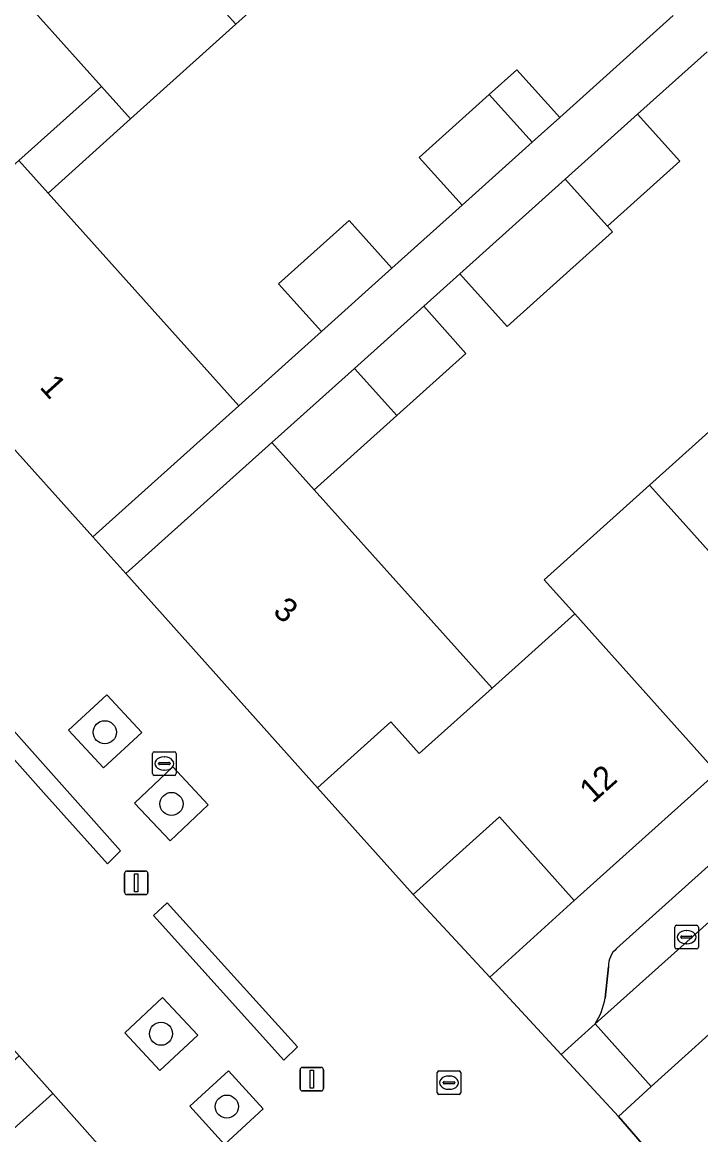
# Model space of a CAD drawing. Extents: x 162172 to 163187, y 382874 to 383685.
# Drawn here: x 162905.84 to 162934.6, y 383498.17 to 383545.28 of the extents above; entities that cross this region are included whole.
import ezdxf

# ---------------------------------------------------------------- set-up
doc = ezdxf.new("R2010")
doc.units = 0
for name, color, linetype in [('IMGEO_Berm_groen', 7, 'Continuous'), ('IMGEO_Boom', 7, 'Continuous'), ('IMGEO_Erf', 7, 'Continuous'), ('IMGEO_Groenvoorziening', 7, 'Continuous'), ('IMGEO_Haag', 7, 'Continuous'), ('IMGEO_Kolk', 7, 'Continuous'), ('IMGEO_Lichtmast', 7, 'Continuous'), ('IMGEO_Muur', 7, 'Continuous'), ('IMGEO_Pand', 7, 'Continuous'), ('IMGEO_Pand_nummerreeks', 7, 'Continuous'), ('IMGEO_Parkeervlak_open', 7, 'Continuous'), ('IMGEO_Rijbaan_lokaal_open', 7, 'Continuous'), ('IMGEO_Voetpad_open', 7, 'Continuous')]:
    doc.layers.add(name, color=color, linetype=linetype)

msp = doc.modelspace()

# ---------------------------------------------------------------- linework, layer by layer
at = {"layer": 'IMGEO_Berm_groen'}
msp.add_lwpolyline([(162936.375, 383503.711), (162932.497, 383500.214), (162931.114, 383498.94), (162933.856, 383495.782), (162936.485, 383495.643)], close=True, dxfattribs=at)
at = {"layer": 'IMGEO_Boom'}
for centre in [(162909.34, 383515.217), (162912.166, 383512.18), (162911.722, 383502.45), (162914.511, 383499.363)]:
    msp.add_circle(centre, 0.489, dxfattribs=at)
at = {"layer": 'IMGEO_Erf'}
for points in [[(162919.361, 383549.207), (162914.898, 383545.198), (162910.434, 383541.189), (162906.936, 383538.048), (162915.018, 383529.044), (162918.518, 383532.185), (162916.704, 383534.206), (162919.69, 383536.886), (162921.504, 383534.867), (162924.479, 383537.536), (162922.665, 383539.556), (162925.635, 383542.221), (162926.805, 383543.271), (162928.619, 383541.252), (162933.423, 383545.563)], [(162934.86, 383544.028), (162931.921, 383541.392), (162933.712, 383539.397), (162930.642, 383536.641), (162930.855, 383536.404), (162926.39, 383532.396), (162924.386, 383534.628), (162922.854, 383533.253), (162924.646, 383531.257), (162921.713, 383528.624), (162918.214, 383525.482), (162925.755, 383517.087), (162929.253, 383520.227), (162927.954, 383521.674), (162932.419, 383525.683), (162936.883, 383529.691)]]:
    msp.add_lwpolyline(points, dxfattribs=at)
for points in [[(162925.651, 383504.845), (162929.237, 383508.087), (162926.063, 383511.629), (162922.407, 383508.351)], [(162907.134, 383499.924), (162903.483, 383496.641), (162906.39, 383493.368), (162910.058, 383496.632)]]:
    msp.add_lwpolyline(points, close=True, dxfattribs=at)
at = {"layer": 'IMGEO_Groenvoorziening'}
for points in [[(162907.807, 383515.302), (162909.289, 383513.704), (162910.911, 383515.208), (162909.429, 383516.806)], [(162904.549, 383516.313), (162903.939, 383515.801), (162906.742, 383512.67), (162909.451, 383509.644), (162910.007, 383510.188)], [(162912.217, 383513.745), (162910.602, 383512.22), (162912.111, 383510.622), (162913.726, 383512.147)], [(162911.989, 383507.988), (162911.405, 383507.455), (162916.922, 383501.336), (162917.501, 383501.89)], [(162911.791, 383503.986), (162910.186, 383502.487), (162911.677, 383500.891), (162913.282, 383502.39)], [(162912.936, 383499.377), (162914.415, 383497.761), (162916.056, 383499.263), (162914.577, 383500.879)]]:
    msp.add_lwpolyline(points, close=True, dxfattribs=at)
at = {"layer": 'IMGEO_Haag'}
for points in [[(162904.549, 383516.313), (162903.939, 383515.801), (162906.742, 383512.67), (162909.451, 383509.644), (162910.007, 383510.188)], [(162911.989, 383507.988), (162911.405, 383507.455), (162916.922, 383501.336), (162917.501, 383501.89)]]:
    msp.add_lwpolyline(points, close=True, dxfattribs=at)
at = {"layer": 'IMGEO_Kolk'}
for p, q in [((162911.36, 383513.463), (162911.36, 383514.315)), ((162911.435, 383514.389), (162912.287, 383514.389)), ((162911.848, 383514.169), (162911.873, 383514.169)), ((162912.361, 383514.315), (162912.361, 383513.463)), ((162911.619, 383513.883), (162911.619, 383513.895)), ((162912.057, 383513.846), (162911.659, 383513.846)), ((162911.662, 383513.932), (162912.06, 383513.932)), ((162911.871, 383513.609), (162911.846, 383513.609)), ((162912.103, 383513.895), (162912.103, 383513.883)), ((162912.287, 383513.389), (162911.435, 383513.389)), ((162933.569, 383507.041), (162934.421, 383507.041)), ((162933.494, 383506.115), (162933.494, 383506.967)), ((162933.753, 383506.535), (162933.753, 383506.547)), ((162933.796, 383506.584), (162934.194, 383506.584)), ((162933.982, 383506.821), (162934.007, 383506.821)), ((162934.237, 383506.547), (162934.237, 383506.535)), ((162934.495, 383506.967), (162934.495, 383506.115)), ((162934.191, 383506.498), (162933.793, 383506.498)), ((162934.005, 383506.261), (162933.98, 383506.261)), ((162934.421, 383506.041), (162933.569, 383506.041)), ((162923.501, 383500.877), (162924.353, 383500.877)), ((162923.426, 383499.951), (162923.426, 383500.803)), ((162923.728, 383500.42), (162924.126, 383500.42)), ((162923.914, 383500.657), (162923.939, 383500.657)), ((162924.427, 383500.803), (162924.427, 383499.951)), ((162923.685, 383500.371), (162923.685, 383500.383)), ((162924.123, 383500.334), (162923.725, 383500.334)), ((162923.937, 383500.097), (162923.912, 383500.097)), ((162924.169, 383500.383), (162924.169, 383500.371)), ((162924.353, 383499.877), (162923.501, 383499.877))]:
    msp.add_line(p, q, dxfattribs=at)
for points in [[(162911.36, 383513.463), (162911.36, 383514.315)], [(162911.435, 383514.389), (162912.287, 383514.389)], [(162912.361, 383514.315), (162912.361, 383513.463)], [(162912.287, 383513.389), (162911.435, 383513.389)], [(162933.569, 383507.041), (162934.421, 383507.041)], [(162933.494, 383506.115), (162933.494, 383506.967)], [(162934.495, 383506.967), (162934.495, 383506.115)], [(162934.421, 383506.041), (162933.569, 383506.041)], [(162923.501, 383500.877), (162924.353, 383500.877)], [(162923.426, 383499.951), (162923.426, 383500.803)], [(162924.427, 383500.803), (162924.427, 383499.951)], [(162924.353, 383499.877), (162923.501, 383499.877)]]:
    msp.add_lwpolyline(points, dxfattribs=at)
for centre, radius, start, end in [((162911.437, 383514.313), 0.0765, 91.552, 178.448), ((162911.437, 383514.313), 0.0765, 91.552, 178.448), ((162912.285, 383514.313), 0.0765, 1.552, 88.448), ((162912.285, 383514.313), 0.0765, 1.552, 88.448), ((162911.659, 383513.892), 0.0403, 85.8775, 175.7526), ((162911.656, 383513.882), 0.0366, 178.938, 274.7102), ((162912.06, 383513.889), 0.043, 264.8664, 352.4533), ((162912.064, 383513.894), 0.0386, 1.7309, 96.639), ((162911.437, 383513.465), 0.0765, 181.552, 268.448), ((162911.437, 383513.465), 0.0765, 181.552, 268.448), ((162912.285, 383513.465), 0.0765, 271.552, 358.448), ((162912.285, 383513.465), 0.0765, 271.552, 358.448), ((162933.571, 383506.965), 0.0765, 91.552, 178.448), ((162933.571, 383506.965), 0.0765, 91.552, 178.448), ((162934.419, 383506.965), 0.0765, 1.552, 88.448), ((162934.419, 383506.965), 0.0765, 1.552, 88.448), ((162933.793, 383506.544), 0.0403, 85.8775, 175.7526), ((162933.79, 383506.534), 0.0366, 178.938, 274.7102), ((162934.194, 383506.541), 0.043, 264.8664, 352.4533), ((162934.198, 383506.546), 0.0386, 1.7309, 96.639), ((162933.571, 383506.117), 0.0765, 181.552, 268.448), ((162933.571, 383506.117), 0.0765, 181.552, 268.448), ((162934.419, 383506.117), 0.0765, 271.552, 358.448), ((162934.419, 383506.117), 0.0765, 271.552, 358.448), ((162923.503, 383500.801), 0.0765, 91.552, 178.448), ((162923.503, 383500.801), 0.0765, 91.552, 178.448), ((162924.351, 383500.801), 0.0765, 1.552, 88.448), ((162924.351, 383500.801), 0.0765, 1.552, 88.448), ((162923.725, 383500.38), 0.0403, 85.8775, 175.7526), ((162924.13, 383500.382), 0.0386, 1.7309, 96.639), ((162923.503, 383499.953), 0.0765, 181.552, 268.448), ((162923.503, 383499.953), 0.0765, 181.552, 268.448), ((162923.722, 383500.37), 0.0366, 178.938, 274.7102), ((162924.126, 383500.377), 0.043, 264.8664, 352.4533), ((162924.351, 383499.953), 0.0765, 271.552, 358.448), ((162924.351, 383499.953), 0.0765, 271.552, 358.448)]:
    msp.add_arc(centre, radius, start, end, dxfattribs=at)
for centre, major_axis, ratio, start_param, end_param in [((162911.847, 383513.889), (-0.387, 0.002), 0.722429, 4.712389, 7.853982), ((162911.872, 383513.889), (-0.39, 0.002), 0.717154, 1.570796, 4.712389), ((162933.981, 383506.541), (-0.387, 0.002), 0.722429, 4.712389, 7.853982), ((162934.006, 383506.541), (-0.39, 0.002), 0.717154, 1.570796, 4.712389), ((162923.913, 383500.377), (-0.387, 0.002), 0.722429, 4.712389, 7.853982), ((162923.938, 383500.377), (-0.39, 0.002), 0.717154, 1.570796, 4.712389)]:
    msp.add_ellipse(centre, major_axis=major_axis, ratio=ratio, start_param=start_param, end_param=end_param, dxfattribs=at)
at = {"layer": 'IMGEO_Lichtmast'}
for p, q in [((162910.176, 383508.44), (162910.176, 383509.24)), ((162910.176, 383509.24), (162910.176, 383508.44)), ((162910.276, 383509.34), (162911.066, 383509.34)), ((162911.066, 383509.34), (162910.276, 383509.34)), ((162911.166, 383509.24), (162911.166, 383508.44)), ((162911.166, 383508.44), (162911.166, 383509.24)), ((162911.066, 383508.34), (162910.276, 383508.34)), ((162910.276, 383508.34), (162911.066, 383508.34)), ((162917.616, 383500.126), (162917.616, 383500.926)), ((162917.616, 383500.926), (162917.616, 383500.126)), ((162917.716, 383501.026), (162918.506, 383501.026)), ((162918.506, 383501.026), (162917.716, 383501.026)), ((162918.606, 383500.926), (162918.606, 383500.126)), ((162918.606, 383500.126), (162918.606, 383500.926)), ((162918.506, 383500.026), (162917.716, 383500.026)), ((162917.716, 383500.026), (162918.506, 383500.026))]:
    msp.add_line(p, q, dxfattribs=at)
for points in [[(162910.596, 383509.215), (162910.746, 383509.215), (162910.746, 383508.465), (162910.596, 383508.465), (162910.596, 383509.215)], [(162918.036, 383500.901), (162918.186, 383500.901), (162918.186, 383500.151), (162918.036, 383500.151), (162918.036, 383500.901)]]:
    msp.add_lwpolyline(points, dxfattribs=at)
for centre, start, end in [((162910.276, 383509.24), 90, 180), ((162910.276, 383509.24), 90, 180), ((162911.066, 383509.24), 0, 90), ((162911.066, 383509.24), 360, 90), ((162910.276, 383508.44), 180, 270), ((162910.276, 383508.44), 180, 270), ((162911.066, 383508.44), 270, 0), ((162911.066, 383508.44), 270, 0), ((162917.716, 383500.926), 90, 180), ((162917.716, 383500.926), 90, 180), ((162918.506, 383500.926), 0, 90), ((162918.506, 383500.926), 360, 90), ((162917.716, 383500.126), 180, 270), ((162917.716, 383500.126), 180, 270), ((162918.506, 383500.126), 270, 0), ((162918.506, 383500.126), 270, 0)]:
    msp.add_arc(centre, 0.1, start, end, dxfattribs=at)
at = {"layer": 'IMGEO_Muur'}
msp.add_lwpolyline([(162929.237, 383508.087), (162925.651, 383504.845)], dxfattribs=at)
at = {"layer": 'IMGEO_Pand'}
for points in [[(162912.086, 383557.311), (162907.618, 383553.305), (162913.662, 383546.574), (162914.898, 383545.198), (162919.361, 383549.207), (162918.127, 383550.582)], [(162907.618, 383553.305), (162903.15, 383549.3), (162909.198, 383542.565), (162910.434, 383541.189), (162914.898, 383545.198), (162913.662, 383546.574)], [(162900.716, 383532.531), (162903.815, 383535.313), (162902.612, 383536.653), (162905.7, 383539.425), (162909.198, 383542.565), (162903.15, 383549.3), (162893.519, 383540.667), (162893.679, 383540.489), (162893.468, 383540.287), (162893.57, 383540.18), (162893.721, 383540.326), (162896.314, 383537.43), (162899.97, 383540.708), (162902.941, 383537.394), (162899.288, 383534.119)], [(162925.635, 383542.221), (162927.448, 383540.201), (162928.619, 383541.252), (162926.805, 383543.271)], [(162910.434, 383541.189), (162909.198, 383542.565), (162905.7, 383539.425), (162906.936, 383538.048)], [(162927.448, 383540.201), (162925.635, 383542.221), (162922.665, 383539.556), (162924.479, 383537.536)], [(162931.921, 383541.392), (162928.851, 383538.636), (162930.642, 383536.641), (162933.712, 383539.397)], [(162906.936, 383538.048), (162905.7, 383539.425), (162902.612, 383536.653), (162903.815, 383535.313), (162900.716, 383532.531), (162908.831, 383523.491), (162911.175, 383525.595), (162915.018, 383529.044)], [(162930.855, 383536.404), (162930.642, 383536.641), (162928.851, 383538.636), (162924.386, 383534.628), (162926.39, 383532.396)], [(162916.704, 383534.206), (162918.518, 383532.185), (162921.504, 383534.867), (162919.69, 383536.886)], [(162922.854, 383533.253), (162919.921, 383530.621), (162921.713, 383528.624), (162924.646, 383531.257)], [(162921.713, 383528.624), (162919.921, 383530.621), (162916.417, 383527.483), (162918.214, 383525.482)], [(162938.182, 383528.244), (162936.883, 383529.691), (162932.419, 383525.683), (162933.718, 383524.236), (162939.746, 383517.521), (162944.211, 383521.529)], [(162918.214, 383525.482), (162916.417, 383527.483), (162912.575, 383524.037), (162910.23, 383521.933), (162918.359, 383512.866), (162921.465, 383515.654), (162922.667, 383514.315), (162925.755, 383517.087)], [(162933.718, 383524.236), (162932.419, 383525.683), (162927.954, 383521.674), (162929.253, 383520.227), (162935.281, 383513.513), (162939.746, 383517.521)], [(162935.281, 383513.513), (162929.253, 383520.227), (162925.755, 383517.087), (162922.667, 383514.315), (162921.465, 383515.654), (162918.359, 383512.866), (162922.407, 383508.351), (162926.063, 383511.629), (162929.237, 383508.087)], [(162903.483, 383496.641), (162907.134, 383499.924), (162905.71, 383501.508), (162902.64, 383498.752), (162903.842, 383497.413), (162900.754, 383494.64), (162899.631, 383493.631), (162897.257, 383491.5), (162903.279, 383484.792), (162912.869, 383493.399), (162912.703, 383493.593), (162912.924, 383493.784), (162912.806, 383493.88), (162912.629, 383493.744), (162910.058, 383496.632), (162906.39, 383493.368)]]:
    msp.add_lwpolyline(points, close=True, dxfattribs=at)
at = {"layer": 'IMGEO_Parkeervlak_open'}
for points in [[(162930.121, 383502.868), (162962.857, 383532.136)], [(162959.3, 383531.436), (162931.03, 383506.054)], [(162930.684, 383505.282), (162930.543, 383503.958)]]:
    msp.add_lwpolyline(points, dxfattribs=at)
for centre, radius, start, end in [((162931.603, 383505.334), 0.92, 128.4994, 183.2181), ((162927.565, 383504.484), 3.024, 327.6932, 349.9783)]:
    msp.add_arc(centre, radius, start, end, dxfattribs=at)
at = {"layer": 'IMGEO_Rijbaan_lokaal_open'}
for points in [[(162933.856, 383495.782), (162931.114, 383498.94), (162928.679, 383501.572), (162925.651, 383504.845), (162922.407, 383508.351), (162918.359, 383512.866), (162910.23, 383521.933), (162908.831, 383523.491), (162900.716, 383532.531), (162899.288, 383534.119), (162896.314, 383537.43), (162893.721, 383540.326), (162893.57, 383540.18), (162893.468, 383540.287), (162893.679, 383540.489), (162893.519, 383540.667), (162880.733, 383529.18), (162883.967, 383525.707), (162888.051, 383521.16), (162896.157, 383512.134), (162897.564, 383510.568), (162905.71, 383501.508), (162907.134, 383499.924), (162910.058, 383496.632)], [(162962.857, 383532.136), (162930.121, 383502.868), (162932.497, 383500.214), (162936.375, 383503.711), (162945.503, 383511.977), (162963.246, 383527.952)]]:
    msp.add_lwpolyline(points, dxfattribs=at)
for points in [[(162907.807, 383515.302), (162909.429, 383516.806), (162910.911, 383515.208), (162909.289, 383513.704)], [(162903.939, 383515.801), (162904.549, 383516.313), (162910.007, 383510.188), (162909.451, 383509.644), (162906.742, 383512.67)], [(162912.217, 383513.745), (162913.726, 383512.147), (162912.111, 383510.622), (162910.602, 383512.22)], [(162911.989, 383507.988), (162917.501, 383501.89), (162916.922, 383501.336), (162911.405, 383507.455)], [(162911.791, 383503.986), (162913.282, 383502.39), (162911.677, 383500.891), (162910.186, 383502.487)], [(162932.497, 383500.214), (162930.121, 383502.868), (162928.679, 383501.572), (162931.114, 383498.94)], [(162914.577, 383500.879), (162916.056, 383499.263), (162914.415, 383497.761), (162912.936, 383499.377)]]:
    msp.add_lwpolyline(points, close=True, dxfattribs=at)
at = {"layer": 'IMGEO_Voetpad_open'}
for points in [[(162933.423, 383545.563), (162928.619, 383541.252), (162927.448, 383540.201), (162924.479, 383537.536), (162921.504, 383534.867), (162918.518, 383532.185), (162915.018, 383529.044), (162911.175, 383525.595), (162908.831, 383523.491), (162910.23, 383521.933), (162912.575, 383524.037), (162916.417, 383527.483), (162919.921, 383530.621), (162922.854, 383533.253), (162924.386, 383534.628), (162928.851, 383538.636), (162931.921, 383541.392), (162934.86, 383544.028)], [(162964.424, 383543.21), (162962.824, 383538.219), (162953.141, 383529.545), (162948.676, 383525.537), (162944.211, 383521.529), (162939.746, 383517.521), (162935.281, 383513.513), (162929.237, 383508.087), (162925.651, 383504.845), (162928.679, 383501.572), (162930.121, 383502.868)], [(162931.03, 383506.054), (162959.3, 383531.436)], [(162930.543, 383503.958), (162930.684, 383505.282)]]:
    msp.add_lwpolyline(points, dxfattribs=at)
for centre, radius, start, end in [((162931.603, 383505.334), 0.92, 128.4994, 183.2181), ((162927.565, 383504.484), 3.024, 327.6932, 349.9783)]:
    msp.add_arc(centre, radius, start, end, dxfattribs=at)

# ---------------------------------------------------------------- texts
at = {"layer": 'IMGEO_Pand_nummerreeks'}
for s, rotation, p in [('1', 311.9231, (162906.542, 383529.815)), ('3', 321.6004, (162916.421, 383520.243)), ('12', 41.8575, (162930.015, 383512.178))]:
    msp.add_text(s, height=1, rotation=rotation, dxfattribs=at).set_placement(p)

doc.saveas('drawing.dxf')
